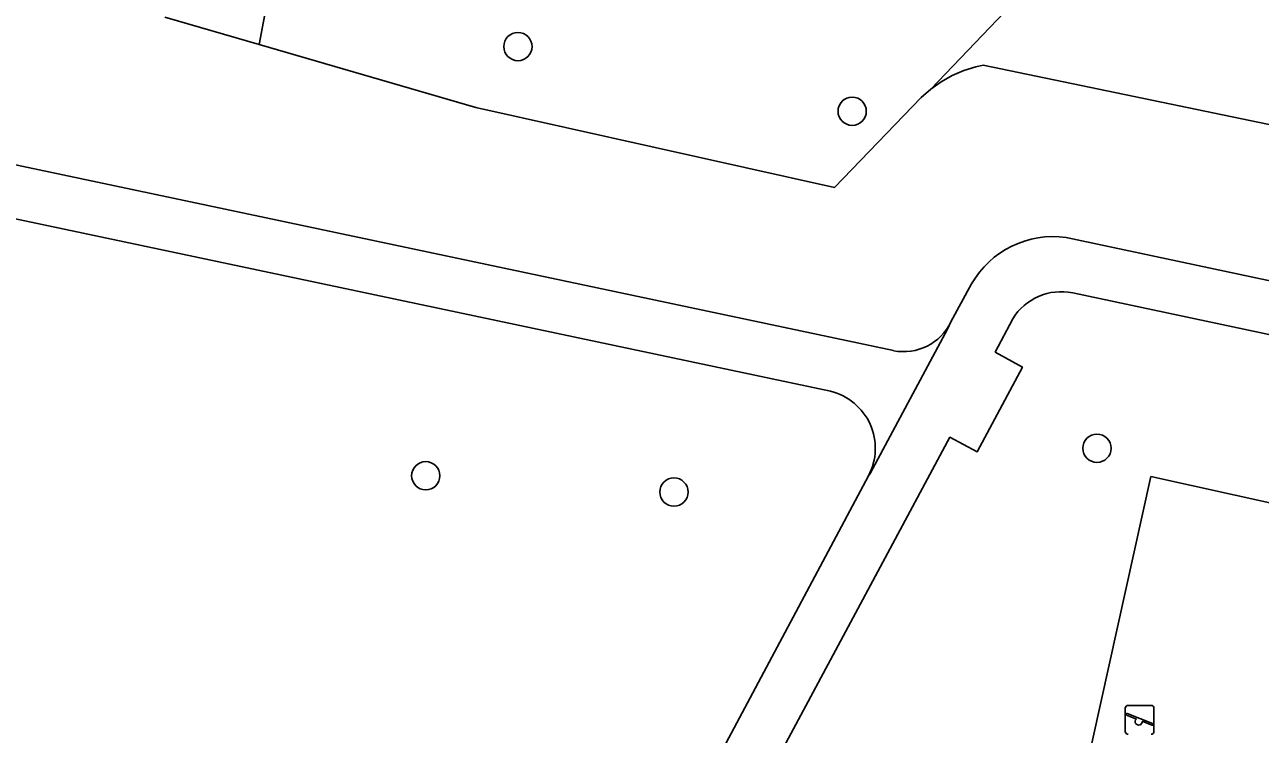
# Model space of a CAD drawing. Extents: x 160455 to 162082, y 388339 to 389736.
# Drawn here: x 161650.4 to 161693.1, y 388399.01 to 388423.55 of the extents above; entities that cross this region are included whole.
import ezdxf

# ---------------------------------------------------------------- set-up
doc = ezdxf.new("R2010")
doc.units = 0
for name, color, linetype in [('IMGEO_Boom', 7, 'Continuous'), ('IMGEO_Groenvoorziening', 7, 'Continuous'), ('IMGEO_Speelvoorziening', 7, 'Continuous'), ('IMGEO_Voetpad_halfverhard', 7, 'Continuous')]:
    doc.layers.add(name, color=color, linetype=linetype)

msp = doc.modelspace()

# ---------------------------------------------------------------- linework, layer by layer
at = {"layer": 'IMGEO_Boom'}
for centre in [(161667.446, 388422.797), (161678.998, 388420.559), (161687.458, 388408.904), (161664.261, 388407.955), (161672.839, 388407.392)]:
    msp.add_circle(centre, 0.489, dxfattribs=at)
at = {"layer": 'IMGEO_Groenvoorziening'}
for points in [[(161655.239, 388423.818), (161658.506, 388422.866), (161660.224, 388431.996), (161663.042, 388445.276)], [(161762.577, 388433.336), (161761.96, 388433.779), (161761.465, 388434.355), (161756.313, 388445.2), (161754.628, 388444.377), (161752.206, 388443.533), (161749.266, 388428.824), (161746.585, 388415.408), (161739.596, 388415.417), (161739.38, 388414.386), (161720.695, 388418.32), (161723.167, 388413.917), (161683.52, 388422.147)], [(161683.52, 388422.147), (161683.275, 388422.093), (161682.856, 388421.964), (161682.454, 388421.791), (161682.071, 388421.578), (161681.713, 388421.326), (161681.383, 388421.037), (161678.392, 388417.928), (161665.996, 388420.684), (161658.506, 388422.866), (161655.239, 388423.818)], [(161649.702, 388418.783), (161680.426, 388412.28)], [(161678.247, 388410.878), (161648.976, 388417.073)], [(161686.392, 388416.189), (161726.706, 388407.612), (161733.555, 388406.155), (161748.995, 388402.87)], [(161682.411, 388413.279), (161683.125, 388414.589)], [(161749.238, 388400.966), (161686.62, 388414.28)], [(161684.546, 388413.385), (161683.94, 388412.233), (161684.881, 388411.71), (161683.314, 388408.777), (161682.374, 388409.283), (161674.906, 388395.354), (161680.637, 388392.468), (161703.621, 388380.238)], [(161669.828, 388397.983), (161673.344, 388396.275), (161679.559, 388407.948)]]:
    msp.add_lwpolyline(points, dxfattribs=at)
for points in [[(161685.445, 388426.646), (161679.394, 388427.929), (161675.874, 388428.676), (161669.813, 388429.961), (161666.294, 388430.708), (161665.116, 388430.958), (161660.224, 388431.996), (161658.506, 388422.866), (161665.996, 388420.684), (161678.392, 388417.928), (161681.383, 388421.037), (161681.713, 388421.326), (161686.57, 388426.407)], [(161708.144, 388421.831), (161704.625, 388422.577), (161698.554, 388423.865), (161695.035, 388424.612), (161688.964, 388425.899), (161686.57, 388426.407), (161681.713, 388421.326), (161682.071, 388421.578), (161682.454, 388421.791), (161682.856, 388421.964), (161683.275, 388422.093), (161683.52, 388422.147), (161723.167, 388413.917), (161720.695, 388418.32), (161720.155, 388419.283), (161717.714, 388419.801), (161714.195, 388420.547)], [(161689.325, 388407.925), (161685.865, 388392.303), (161723.538, 388383.959), (161726.998, 388399.581)], [(161726.998, 388399.581), (161723.538, 388383.959), (161685.865, 388392.303), (161689.325, 388407.925)]]:
    msp.add_lwpolyline(points, close=True, dxfattribs=at)
for centre, radius, start, end in [((161685.929, 388413), 3.223, 81.7304, 150.4558), ((161686.226, 388412.342), 1.977, 78.5061, 148.1775), ((161680.776, 388414.055), 1.81, 258.8379, 334.592), ((161677.763, 388408.902), 2.034, 332.0198, 76.2241)]:
    msp.add_arc(centre, radius, start, end, dxfattribs=at)
at = {"layer": 'IMGEO_Speelvoorziening'}
for p, q in [((161688.438, 388399.113), (161688.438, 388399.913)), ((161688.438, 388399.913), (161688.438, 388399.113)), ((161688.507, 388399.738), (161689.383, 388399.385)), ((161688.538, 388400.013), (161689.328, 388400.013)), ((161689.328, 388400.013), (161688.538, 388400.013)), ((161689.428, 388399.913), (161689.428, 388399.113)), ((161689.428, 388399.113), (161689.428, 388399.913)), ((161688.821, 388399.541), (161688.482, 388399.678)), ((161689.359, 388399.325), (161689.019, 388399.462))]:
    msp.add_line(p, q, dxfattribs=at)
for centre, radius, start, end in [((161688.538, 388399.913), 0.1, 90, 180), ((161688.538, 388399.913), 0.1, 90, 180), ((161688.495, 388399.708), 0.0327, 68.078, 248.078), ((161689.328, 388399.913), 0.1, 0, 90), ((161689.328, 388399.913), 0.1, 360, 90), ((161688.9, 388399.451), 0.12, 130.9928, 5.1632), ((161689.371, 388399.355), 0.0327, 248.078, 68.078), ((161688.538, 388399.113), 0.1, 180, 270), ((161688.538, 388399.113), 0.1, 180, 270), ((161689.328, 388399.113), 0.1, 270, 0), ((161689.328, 388399.113), 0.1, 270, 0)]:
    msp.add_arc(centre, radius, start, end, dxfattribs=at)
at = {"layer": 'IMGEO_Voetpad_halfverhard'}
for points in [[(161648.508, 388419.723), (161640.814, 388434.292), (161640.652, 388434.207), (161639.848, 388433.787), (161639.194, 388433.446), (161646.521, 388419.69), (161646.61, 388419.565), (161647.459, 388418.065), (161648.976, 388417.073), (161678.247, 388410.878)], [(161680.426, 388412.28), (161649.702, 388418.783)], [(161748.995, 388402.87), (161733.555, 388406.155), (161726.706, 388407.612), (161686.392, 388416.189)], [(161683.125, 388414.589), (161682.411, 388413.279), (161682.309, 388413.05), (161679.618, 388408.03), (161679.559, 388407.948), (161673.344, 388396.275), (161674.906, 388395.354), (161682.374, 388409.283), (161683.314, 388408.777), (161684.881, 388411.71), (161683.94, 388412.233), (161684.546, 388413.385)], [(161686.62, 388414.28), (161749.238, 388400.966)], [(161679.559, 388407.948), (161679.618, 388408.03), (161682.309, 388413.05), (161682.411, 388413.279)]]:
    msp.add_lwpolyline(points, dxfattribs=at)
for centre, radius, start, end in [((161685.929, 388413), 3.223, 81.7304, 150.4558), ((161686.226, 388412.342), 1.977, 78.5061, 148.1775), ((161680.776, 388414.055), 1.81, 258.8379, 334.592), ((161677.763, 388408.902), 2.034, 332.0198, 76.2241)]:
    msp.add_arc(centre, radius, start, end, dxfattribs=at)

doc.saveas('drawing.dxf')
